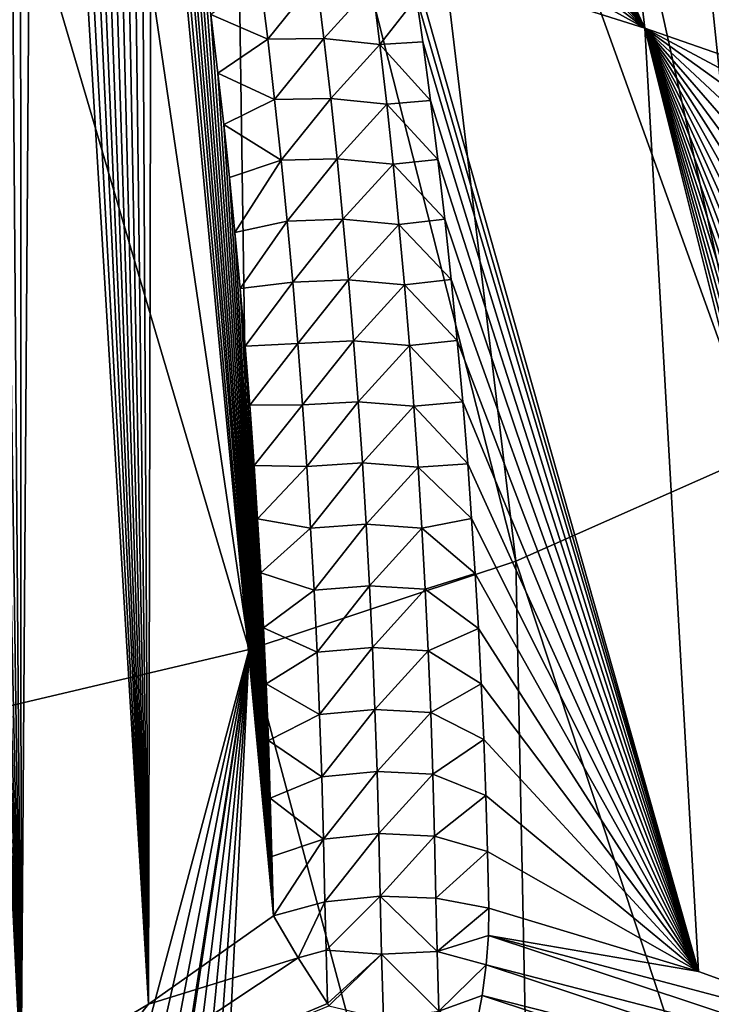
# Model space of a CAD drawing. Header units: metres. Extents: x -109 to 109, y -452 to 89.
# Tile 426 of 656: x 83 to 89, y -47 to -39. Entities that reach past the tile are written whole.
import ezdxf

# ---------------------------------------------------------------- set-up
doc = ezdxf.new("R2010")
doc.units = ezdxf.units.M
doc.layers.add('solid_k244270000c71_000_01_01', color=7, linetype='CONTINUOUS')

msp = doc.modelspace()

# ---------------------------------------------------------------- linework, layer by layer
at = {"layer": 'solid_k244270000c71_000_01_01'}
for points in [[(82.094849, -48.424351, 59.660351), (83.193497, -47.888908, 59.756741), (82.230133, -28.079182, 44.385303)], [(83.193497, -47.888908, 59.756741), (82.395798, -28.497026, 44.770954), (82.230133, -28.079182, 44.385303)], [(83.193497, -47.888908, 59.756741), (82.56205, -28.936354, 45.17532), (82.395798, -28.497026, 44.770954)], [(83.193497, -47.888908, 59.756741), (82.686806, -29.281778, 45.492142), (82.56205, -28.936354, 45.17532)], [(83.193497, -47.888908, 59.756741), (82.811523, -29.641489, 45.821014), (82.686806, -29.281778, 45.492142)], [(83.193497, -47.888908, 59.756741), (82.936333, -30.014673, 46.1614), (82.811523, -29.641489, 45.821014)], [(83.193497, -47.888908, 59.756741), (83.060883, -30.403023, 46.514423), (82.936333, -30.014673, 46.1614)], [(83.193497, -47.888908, 59.756741), (83.184921, -30.807961, 46.88102), (83.060883, -30.403023, 46.514423)], [(88.514854, -38.917656, 52.655231), (87.62114, -31.367163, 45.478737), (84.637543, -30.517948, 46.629204)], [(84.779869, -30.927914, 47.002647), (88.514854, -38.917656, 52.655231), (84.637543, -30.517948, 46.629204)], [(83.193497, -47.888908, 59.756741), (83.308708, -31.228159, 47.26033), (83.184921, -30.807961, 46.88102)], [(84.779869, -30.927914, 47.002647), (84.915894, -31.337976, 47.375061), (88.514854, -38.917656, 52.655231)], [(83.193497, -47.888908, 59.756741), (84.278717, -47.246174, 59.869385), (83.308708, -31.228159, 47.26033)], [(84.278717, -47.246174, 59.869385), (83.431923, -31.66503, 47.653244), (83.308708, -31.228159, 47.26033)], [(84.915894, -31.337976, 47.375061), (85.051018, -31.764126, 47.76078), (88.514854, -38.917656, 52.655231)], [(90.392586, -39.159996, 51.232338), (90.381889, -38.755814, 50.843975), (87.62114, -31.367163, 45.478737)], [(90.40419, -39.575085, 51.626019), (90.392586, -39.159996, 51.232338), (87.62114, -31.367163, 45.478737)], [(88.514854, -38.917656, 52.655231), (90.40419, -39.575085, 51.626019), (87.62114, -31.367163, 45.478737)], [(84.278717, -47.246174, 59.869385), (83.554077, -32.120728, 48.061131), (83.431923, -31.66503, 47.653244)], [(91.339912, -41.460087, 13.406374), (88.41748, -32.292053, 9.348413), (89.369064, -31.634766, 10.28712)], [(85.051018, -31.764126, 47.76078), (85.18528, -32.205479, 48.158417), (88.514854, -38.917656, 52.655231)], [(84.278717, -47.246174, 59.869385), (83.651184, -32.498367, 48.397919), (83.554077, -32.120728, 48.061131)], [(85.18528, -32.205479, 48.158417), (85.318352, -32.663624, 48.569454), (88.514854, -38.917656, 52.655231)], [(89.495529, -42.545303, 11.878214), (87.364227, -32.896179, 8.485635), (88.41748, -32.292053, 9.348413)], [(91.339912, -41.460087, 13.406374), (89.495529, -42.545303, 11.878214), (88.41748, -32.292053, 9.348413)], [(84.278717, -47.246174, 59.869385), (83.74778, -32.887409, 48.743866), (83.651184, -32.498367, 48.397919)], [(85.318352, -32.663624, 48.569454), (85.44989, -33.140282, 48.995449), (88.514854, -38.917656, 52.655231)], [(84.278717, -47.246174, 59.869385), (83.843513, -33.289196, 49.099781), (83.74778, -32.887409, 48.743866)], [(89.495529, -42.545303, 11.878214), (86.218277, -33.441986, 7.706139), (87.364227, -32.896179, 8.485635)], [(85.44989, -33.140282, 48.995449), (85.558189, -33.551975, 49.361942), (88.514854, -38.917656, 52.655231)], [(84.278717, -47.246174, 59.869385), (83.938034, -33.705078, 49.466465), (83.843513, -33.289196, 49.099781)], [(87.416039, -43.466736, 10.562274), (84.989403, -33.924824, 7.016579), (86.218277, -33.441986, 7.706139)], [(89.495529, -42.545303, 11.878214), (87.416039, -43.466736, 10.562274), (86.218277, -33.441986, 7.706139)], [(85.558189, -33.551975, 49.361942), (85.665337, -33.975853, 49.737503), (88.514854, -38.917656, 52.655231)], [(84.278717, -47.246174, 59.869385), (84.031464, -34.134697, 49.843697), (83.938034, -33.705078, 49.466465)], [(85.14035, -44.220341, 9.486015), (83.68811, -34.340561, 6.422843), (84.989403, -33.924824, 7.016579)], [(87.416039, -43.466736, 10.562274), (85.14035, -44.220341, 9.486015), (84.989403, -33.924824, 7.016579)], [(85.665337, -33.975853, 49.737503), (85.771095, -34.413036, 50.123123), (88.514854, -38.917656, 52.655231)], [(84.278717, -47.246174, 59.869385), (84.124031, -34.577209, 50.230949), (84.031464, -34.134697, 49.843697)], [(85.14035, -44.220341, 9.486015), (82.325485, -34.685658, 5.929994), (83.68811, -34.340561, 6.422843)], [(85.771095, -34.413036, 50.123123), (85.875198, -34.86475, 50.519875), (88.514854, -38.917656, 52.655231)], [(84.278717, -47.246174, 59.869385), (84.215256, -35.034321, 50.629204), (84.124031, -34.577209, 50.230949)], [(85.14035, -44.220341, 9.486015), (82.709366, -44.792572, 8.668781), (82.325485, -34.685658, 5.929994)], [(85.875198, -34.86475, 50.519875), (85.977356, -35.33223, 50.928802), (88.514854, -38.917656, 52.655231)], [(84.278717, -47.246174, 59.869385), (84.304665, -35.507744, 51.039444), (84.215256, -35.034321, 50.629204)], [(85.977356, -35.33223, 50.928802), (86.077835, -35.816628, 51.350468), (88.514854, -38.917656, 52.655231)], [(84.278717, -47.246174, 59.869385), (85.346046, -46.491802, 59.997219), (84.304665, -35.507744, 51.039444)], [(85.346046, -46.491802, 59.997219), (84.392212, -35.997868, 51.461891), (84.304665, -35.507744, 51.039444)], [(86.077835, -35.816628, 51.350468), (86.170441, -36.285683, 51.756538), (88.514854, -38.917656, 52.655231)], [(85.346046, -46.491802, 59.997219), (84.478439, -36.503002, 51.895569), (84.392212, -35.997868, 51.461891)], [(86.170441, -36.285683, 51.756538), (86.260841, -36.767952, 52.171844), (88.514854, -38.917656, 52.655231)], [(85.346046, -46.491802, 59.997219), (84.54882, -36.93671, 52.266205), (84.478439, -36.503002, 51.895569)], [(86.260841, -36.767952, 52.171844), (86.348412, -37.262287, 52.595322), (88.514854, -38.917656, 52.655231)], [(85.346046, -46.491802, 59.997219), (84.617432, -37.383255, 52.645874), (84.54882, -36.93671, 52.266205)], [(86.348412, -37.262287, 52.595322), (86.432533, -37.767529, 53.025944), (88.514854, -38.917656, 52.655231)], [(85.346046, -46.491802, 59.997219), (84.683861, -37.843792, 53.03516), (84.617432, -37.383255, 52.645874)], [(86.432533, -37.767529, 53.025944), (86.513451, -38.286137, 53.465599), (88.514854, -38.917656, 52.655231)], [(85.346046, -46.491802, 59.997219), (84.748596, -38.316929, 53.433277), (84.683861, -37.843792, 53.03516)], [(88.974243, -46.966763, 59.262623), (88.514854, -38.917656, 52.655231), (86.513451, -38.286137, 53.465599)], [(86.568275, -38.657475, 53.778812), (88.974243, -46.966763, 59.262623), (86.513451, -38.286137, 53.465599)], [(85.346046, -46.491802, 59.997219), (84.811829, -38.802162, 53.839951), (84.748596, -38.316929, 53.433277)], [(85.2341, -38.497444, 53.804794), (84.811829, -38.802162, 53.839951), (85.297394, -39.012196, 54.236664)], [(85.2341, -38.497444, 53.804794), (85.297394, -39.012196, 54.236664), (85.714333, -38.494343, 53.879246)], [(85.297394, -39.012196, 54.236664), (85.776573, -39.005745, 54.310368), (85.714333, -38.494343, 53.879246)], [(86.193031, -38.549309, 53.854248), (85.714333, -38.494343, 53.879246), (85.776573, -39.005745, 54.310368)], [(86.193031, -38.549309, 53.854248), (85.776573, -39.005745, 54.310368), (86.254883, -39.058056, 54.285217)], [(86.193031, -38.549309, 53.854248), (86.254883, -39.058056, 54.285217), (86.568275, -38.657475, 53.778812)], [(86.254883, -39.058056, 54.285217), (86.621399, -39.034698, 54.095604), (86.568275, -38.657475, 53.778812)], [(86.568275, -38.657475, 53.778812), (86.621399, -39.034698, 54.095604), (88.974243, -46.966763, 59.262623)], [(85.346046, -46.491802, 59.997219), (84.872993, -39.301277, 54.256119), (84.811829, -38.802162, 53.839951)], [(85.297394, -39.012196, 54.236664), (84.811829, -38.802162, 53.839951), (84.872993, -39.301277, 54.256119)], [(90.414467, -39.930187, 51.958878), (90.40419, -39.575085, 51.626019), (88.514854, -38.917656, 52.655231)], [(90.425209, -40.291805, 52.294239), (90.414467, -39.930187, 51.958878), (88.514854, -38.917656, 52.655231)], [(90.438057, -40.713573, 52.680908), (90.425209, -40.291805, 52.294239), (88.514854, -38.917656, 52.655231)], [(90.451408, -41.141064, 53.067997), (90.438057, -40.713573, 52.680908), (88.514854, -38.917656, 52.655231)], [(90.465248, -41.572723, 53.45401), (90.451408, -41.141064, 53.067997), (88.514854, -38.917656, 52.655231)], [(90.479607, -42.00819, 53.838539), (90.465248, -41.572723, 53.45401), (88.514854, -38.917656, 52.655231)], [(90.49456, -42.450054, 54.223812), (90.479607, -42.00819, 53.838539), (88.514854, -38.917656, 52.655231)], [(90.510025, -42.897778, 54.609314), (90.49456, -42.450054, 54.223812), (88.514854, -38.917656, 52.655231)], [(90.525917, -43.350552, 54.994312), (90.510025, -42.897778, 54.609314), (88.514854, -38.917656, 52.655231)], [(90.542168, -43.807552, 55.378082), (90.525917, -43.350552, 54.994312), (88.514854, -38.917656, 52.655231)], [(90.558716, -44.267948, 55.759922), (90.542168, -43.807552, 55.378082), (88.514854, -38.917656, 52.655231)], [(90.575508, -44.731003, 56.139214), (90.558716, -44.267948, 55.759922), (88.514854, -38.917656, 52.655231)], [(90.592613, -45.197491, 56.516552), (90.575508, -44.731003, 56.139214), (88.514854, -38.917656, 52.655231)], [(90.610046, -45.667767, 56.892181), (90.592613, -45.197491, 56.516552), (88.514854, -38.917656, 52.655231)], [(90.627815, -46.141842, 57.266068), (90.610046, -45.667767, 56.892181), (88.514854, -38.917656, 52.655231)], [(90.645912, -46.61972, 57.63818), (90.627815, -46.141842, 57.266068), (88.514854, -38.917656, 52.655231)], [(90.664322, -47.10141, 58.008484), (90.645912, -46.61972, 57.63818), (88.514854, -38.917656, 52.655231)], [(90.683044, -47.586914, 58.376957), (90.664322, -47.10141, 58.008484), (88.514854, -38.917656, 52.655231)], [(88.974243, -46.966763, 59.262623), (90.683044, -47.586914, 58.376957), (88.514854, -38.917656, 52.655231)], [(85.297394, -39.012196, 54.236664), (84.872993, -39.301277, 54.256119), (85.356659, -39.528511, 54.667297)], [(85.297394, -39.012196, 54.236664), (85.356659, -39.528511, 54.667297), (85.776573, -39.005745, 54.310368)], [(85.356659, -39.528511, 54.667297), (85.834862, -39.518719, 54.74015), (85.776573, -39.005745, 54.310368)], [(86.254883, -39.058056, 54.285217), (85.776573, -39.005745, 54.310368), (85.834862, -39.518719, 54.74015)], [(86.254883, -39.058056, 54.285217), (85.834862, -39.518719, 54.74015), (86.312805, -39.568398, 54.714752)], [(86.254883, -39.058056, 54.285217), (86.687927, -39.534794, 54.513439), (86.621399, -39.034698, 54.095604)], [(86.254883, -39.058056, 54.285217), (86.312805, -39.568398, 54.714752), (86.687927, -39.534794, 54.513439)], [(86.621399, -39.034698, 54.095604), (86.687927, -39.534794, 54.513439), (88.974243, -46.966763, 59.262623)], [(85.346046, -46.491802, 59.997219), (84.923355, -39.741482, 54.621098), (84.872993, -39.301277, 54.256119)], [(85.356659, -39.528511, 54.667297), (84.872993, -39.301277, 54.256119), (84.923355, -39.741482, 54.621098)], [(85.356659, -39.528511, 54.667297), (84.923355, -39.741482, 54.621098), (85.411987, -40.046368, 55.096657)], [(85.356659, -39.528511, 54.667297), (85.411987, -40.046368, 55.096657), (85.834862, -39.518719, 54.74015)], [(85.411987, -40.046368, 55.096657), (85.889275, -40.033249, 55.168556), (85.834862, -39.518719, 54.74015)], [(86.312805, -39.568398, 54.714752), (85.834862, -39.518719, 54.74015), (85.889275, -40.033249, 55.168556)], [(86.312805, -39.568398, 54.714752), (85.889275, -40.033249, 55.168556), (86.366867, -40.080318, 55.142811)], [(86.312805, -39.568398, 54.714752), (86.750732, -40.040504, 54.933498), (86.687927, -39.534794, 54.513439)], [(86.312805, -39.568398, 54.714752), (86.366867, -40.080318, 55.142811), (86.750732, -40.040504, 54.933498)], [(86.687927, -39.534794, 54.513439), (86.750732, -40.040504, 54.933498), (88.974243, -46.966763, 59.262623)], [(85.346046, -46.491802, 59.997219), (84.971428, -40.194309, 54.99432), (84.923355, -39.741482, 54.621098)], [(85.411987, -40.046368, 55.096657), (84.923355, -39.741482, 54.621098), (84.971428, -40.194309, 54.99432)], [(85.411987, -40.046368, 55.096657), (84.971428, -40.194309, 54.99432), (85.017334, -40.66082, 55.376625)], [(85.411987, -40.046368, 55.096657), (85.017334, -40.66082, 55.376625), (85.463425, -40.56575, 55.5247)], [(85.411987, -40.046368, 55.096657), (85.463425, -40.56575, 55.5247), (85.889275, -40.033249, 55.168556)], [(85.463425, -40.56575, 55.5247), (85.939865, -40.549324, 55.595558), (85.889275, -40.033249, 55.168556)], [(86.366867, -40.080318, 55.142811), (85.889275, -40.033249, 55.168556), (85.939865, -40.549324, 55.595558)], [(86.366867, -40.080318, 55.142811), (86.809387, -40.549297, 55.353668), (86.750732, -40.040504, 54.933498)], [(86.750732, -40.040504, 54.933498), (86.809387, -40.549297, 55.353668), (88.974243, -46.966763, 59.262623)], [(86.366867, -40.080318, 55.142811), (85.939865, -40.549324, 55.595558), (86.417145, -40.593807, 55.569378)], [(86.366867, -40.080318, 55.142811), (86.417145, -40.593807, 55.569378), (86.809387, -40.549297, 55.353668)], [(85.346046, -46.491802, 59.997219), (85.017334, -40.66082, 55.376625), (84.971428, -40.194309, 54.99432)], [(85.463425, -40.56575, 55.5247), (85.017334, -40.66082, 55.376625), (85.061897, -41.140774, 55.768372)], [(85.463425, -40.56575, 55.5247), (85.061897, -41.140774, 55.768372), (85.511032, -41.086643, 55.951397)], [(85.463425, -40.56575, 55.5247), (85.511032, -41.086643, 55.951397), (85.939865, -40.549324, 55.595558)], [(85.511032, -41.086643, 55.951397), (85.986687, -41.066925, 56.021122), (85.939865, -40.549324, 55.595558)], [(86.417145, -40.593807, 55.569378), (85.939865, -40.549324, 55.595558), (85.986687, -41.066925, 56.021122)], [(86.417145, -40.593807, 55.569378), (86.863998, -41.062916, 55.775398), (86.809387, -40.549297, 55.353668)], [(86.809387, -40.549297, 55.353668), (86.863998, -41.062916, 55.775398), (88.974243, -46.966763, 59.262623)], [(85.346046, -46.491802, 59.997219), (85.061897, -41.140774, 55.768372), (85.017334, -40.66082, 55.376625)], [(86.417145, -40.593807, 55.569378), (85.986687, -41.066925, 56.021122), (86.463676, -41.108852, 55.994419)], [(86.417145, -40.593807, 55.569378), (86.463676, -41.108852, 55.994419), (86.863998, -41.062916, 55.775398)], [(85.511032, -41.086643, 55.951397), (85.554848, -41.609024, 56.37672), (85.986687, -41.066925, 56.021122)], [(85.554848, -41.609024, 56.37672), (86.029793, -41.58604, 56.445225), (85.986687, -41.066925, 56.021122)], [(86.463676, -41.108852, 55.994419), (85.986687, -41.066925, 56.021122), (86.029793, -41.58604, 56.445225)], [(86.463676, -41.108852, 55.994419), (86.914711, -41.582901, 56.199848), (86.863998, -41.062916, 55.775398)], [(86.863998, -41.062916, 55.775398), (86.914711, -41.582901, 56.199848), (88.974243, -46.966763, 59.262623)], [(85.511032, -41.086643, 55.951397), (85.061897, -41.140774, 55.768372), (85.104599, -41.632954, 56.168259)], [(85.346046, -46.491802, 59.997219), (85.104599, -41.632954, 56.168259), (85.061897, -41.140774, 55.768372)], [(85.511032, -41.086643, 55.951397), (85.104599, -41.632954, 56.168259), (85.554848, -41.609024, 56.37672)], [(86.463676, -41.108852, 55.994419), (86.029793, -41.58604, 56.445225), (86.506516, -41.625439, 56.417912)], [(86.463676, -41.108852, 55.994419), (86.506516, -41.625439, 56.417912), (86.914711, -41.582901, 56.199848)], [(85.554848, -41.609024, 56.37672), (85.594933, -42.132877, 56.800636), (86.029793, -41.58604, 56.445225)], [(85.594933, -42.132877, 56.800636), (86.069221, -42.106651, 56.867836), (86.029793, -41.58604, 56.445225)], [(86.506516, -41.625439, 56.417912), (86.029793, -41.58604, 56.445225), (86.069221, -42.106651, 56.867836)], [(86.506516, -41.625439, 56.417912), (86.961418, -42.10815, 56.625996), (86.914711, -41.582901, 56.199848)], [(86.914711, -41.582901, 56.199848), (86.961418, -42.10815, 56.625996), (88.974243, -46.966763, 59.262623)], [(85.554848, -41.609024, 56.37672), (85.104599, -41.632954, 56.168259), (85.144814, -42.136116, 56.574909)], [(85.346046, -46.491802, 59.997219), (85.144814, -42.136116, 56.574909), (85.104599, -41.632954, 56.168259)], [(85.554848, -41.609024, 56.37672), (85.144814, -42.136116, 56.574909), (85.594933, -42.132877, 56.800636)], [(86.506516, -41.625439, 56.417912), (86.069221, -42.106651, 56.867836), (86.545715, -42.143555, 56.839832)], [(86.506516, -41.625439, 56.417912), (86.545715, -42.143555, 56.839832), (86.961418, -42.10815, 56.625996)], [(85.594933, -42.132877, 56.800636), (85.144814, -42.136116, 56.574909), (85.181953, -42.649021, 56.986942)], [(85.346046, -46.491802, 59.997219), (85.181953, -42.649021, 56.986942), (85.144814, -42.136116, 56.574909)], [(85.594933, -42.132877, 56.800636), (85.181953, -42.649021, 56.986942), (85.631325, -42.658192, 57.223114)], [(85.594933, -42.132877, 56.800636), (85.631325, -42.658192, 57.223114), (86.069221, -42.106651, 56.867836)], [(85.631325, -42.658192, 57.223114), (86.105034, -42.62875, 57.288929), (86.069221, -42.106651, 56.867836)], [(86.545715, -42.143555, 56.839832), (86.069221, -42.106651, 56.867836), (86.105034, -42.62875, 57.288929)], [(86.545715, -42.143555, 56.839832), (86.105034, -42.62875, 57.288929), (86.581314, -42.663185, 57.260159)], [(86.545715, -42.143555, 56.839832), (87.004028, -42.637539, 57.05283), (86.961418, -42.10815, 56.625996)], [(86.545715, -42.143555, 56.839832), (86.581314, -42.663185, 57.260159), (87.004028, -42.637539, 57.05283)], [(86.961418, -42.10815, 56.625996), (87.004028, -42.637539, 57.05283), (88.974243, -46.966763, 59.262623)], [(90.351044, -52.362946, 15.43154), (87.416039, -43.466736, 10.562274), (89.495529, -42.545303, 11.878214)], [(85.346046, -46.491802, 59.997219), (85.211449, -43.104832, 57.3508), (85.181953, -42.649021, 56.986942)], [(85.631325, -42.658192, 57.223114), (85.181953, -42.649021, 56.986942), (85.211449, -43.104832, 57.3508)], [(85.631325, -42.658192, 57.223114), (85.211449, -43.104832, 57.3508), (85.66407, -43.184944, 57.644119)], [(85.631325, -42.658192, 57.223114), (85.66407, -43.184944, 57.644119), (86.105034, -42.62875, 57.288929)], [(85.66407, -43.184944, 57.644119), (86.13726, -43.152313, 57.708477), (86.105034, -42.62875, 57.288929)], [(86.581314, -42.663185, 57.260159), (86.105034, -42.62875, 57.288929), (86.13726, -43.152313, 57.708477)], [(86.581314, -42.663185, 57.260159), (86.13726, -43.152313, 57.708477), (86.613358, -43.184319, 57.678856)], [(86.581314, -42.663185, 57.260159), (87.037895, -43.103256, 57.426109), (87.004028, -42.637539, 57.05283)], [(86.581314, -42.663185, 57.260159), (86.613358, -43.184319, 57.678856), (87.037895, -43.103256, 57.426109)], [(87.004028, -42.637539, 57.05283), (87.037895, -43.103256, 57.426109), (88.974243, -46.966763, 59.262623)], [(85.346046, -46.491802, 59.997219), (85.237961, -43.566822, 57.717331), (85.211449, -43.104832, 57.3508)], [(85.66407, -43.184944, 57.644119), (85.211449, -43.104832, 57.3508), (85.237961, -43.566822, 57.717331)], [(85.66407, -43.184944, 57.644119), (85.693192, -43.713123, 58.063637), (86.13726, -43.152313, 57.708477)], [(85.693192, -43.713123, 58.063637), (86.165932, -43.677334, 58.126457), (86.13726, -43.152313, 57.708477)], [(86.613358, -43.184319, 57.678856), (86.13726, -43.152313, 57.708477), (86.165932, -43.677334, 58.126457)], [(86.613358, -43.184319, 57.678856), (87.06852, -43.570595, 57.798595), (87.037895, -43.103256, 57.426109)], [(87.037895, -43.103256, 57.426109), (87.06852, -43.570595, 57.798595), (88.974243, -46.966763, 59.262623)], [(85.66407, -43.184944, 57.644119), (85.237961, -43.566822, 57.717331), (85.693192, -43.713123, 58.063637)], [(86.613358, -43.184319, 57.678856), (86.165932, -43.677334, 58.126457), (86.641876, -43.706944, 58.095917)], [(86.613358, -43.184319, 57.678856), (86.641876, -43.706944, 58.095917), (87.06852, -43.570595, 57.798595)], [(87.621178, -53.464222, 13.920864), (85.14035, -44.220341, 9.486015), (87.416039, -43.466736, 10.562274)], [(90.351044, -52.362946, 15.43154), (87.621178, -53.464222, 13.920864), (87.416039, -43.466736, 10.562274)], [(85.346046, -46.491802, 59.997219), (85.262009, -44.03603, 58.087654), (85.237961, -43.566822, 57.717331)], [(85.693192, -43.713123, 58.063637), (85.237961, -43.566822, 57.717331), (85.262009, -44.03603, 58.087654)], [(86.641876, -43.706944, 58.095917), (87.095909, -44.040249, 58.170864), (87.06852, -43.570595, 57.798595)], [(87.06852, -43.570595, 57.798595), (87.095909, -44.040249, 58.170864), (88.974243, -46.966763, 59.262623)], [(85.693192, -43.713123, 58.063637), (85.718719, -44.24271, 58.48164), (86.165932, -43.677334, 58.126457)], [(85.718719, -44.24271, 58.48164), (86.191078, -44.203796, 58.542854), (86.165932, -43.677334, 58.126457)], [(86.641876, -43.706944, 58.095917), (86.165932, -43.677334, 58.126457), (86.191078, -44.203796, 58.542854)], [(85.693192, -43.713123, 58.063637), (85.262009, -44.03603, 58.087654), (85.718719, -44.24271, 58.48164)], [(86.641876, -43.706944, 58.095917), (86.191078, -44.203796, 58.542854), (86.666885, -44.231045, 58.511314)], [(86.641876, -43.706944, 58.095917), (86.666885, -44.231045, 58.511314), (87.095909, -44.040249, 58.170864)], [(85.346046, -46.491802, 59.997219), (85.28363, -44.512547, 58.461849), (85.262009, -44.03603, 58.087654)], [(85.718719, -44.24271, 58.48164), (85.262009, -44.03603, 58.087654), (85.28363, -44.512547, 58.461849)], [(86.666885, -44.231045, 58.511314), (87.120033, -44.512531, 58.543148), (87.095909, -44.040249, 58.170864)], [(87.095909, -44.040249, 58.170864), (87.120033, -44.512531, 58.543148), (88.974243, -46.966763, 59.262623)], [(83.404076, -50.689713, 10.890937), (82.709366, -44.792572, 8.668781), (85.14035, -44.220341, 9.486015)], [(83.575569, -51.121033, 11.110837), (83.404076, -50.689713, 10.890937), (85.14035, -44.220341, 9.486015)], [(83.747635, -51.572269, 11.341606), (83.575569, -51.121033, 11.110837), (85.14035, -44.220341, 9.486015)], [(83.919884, -52.04549, 11.584183), (83.747635, -51.572269, 11.341606), (85.14035, -44.220341, 9.486015)], [(83.941856, -52.107258, 11.61592), (83.919884, -52.04549, 11.584183), (85.14035, -44.220341, 9.486015)], [(84.09243, -52.539032, 11.838307), (83.941856, -52.107258, 11.61592), (85.14035, -44.220341, 9.486015)], [(84.274612, -53.083996, 12.120094), (84.09243, -52.539032, 11.838307), (85.14035, -44.220341, 9.486015)], [(84.456314, -53.656559, 12.417188), (84.274612, -53.083996, 12.120094), (85.14035, -44.220341, 9.486015)], [(84.637535, -54.254856, 12.729357), (84.456314, -53.656559, 12.417188), (85.14035, -44.220341, 9.486015)], [(87.621178, -53.464222, 13.920864), (84.637535, -54.254856, 12.729357), (85.14035, -44.220341, 9.486015)], [(85.718719, -44.24271, 58.48164), (85.28363, -44.512547, 58.461849), (85.740669, -44.773689, 58.898102)], [(85.718719, -44.24271, 58.48164), (85.740669, -44.773689, 58.898102), (86.191078, -44.203796, 58.542854)], [(85.740669, -44.773689, 58.898102), (86.212708, -44.731682, 58.957642), (86.191078, -44.203796, 58.542854)], [(86.666885, -44.231045, 58.511314), (86.191078, -44.203796, 58.542854), (86.212708, -44.731682, 58.957642)], [(86.666885, -44.231045, 58.511314), (86.212708, -44.731682, 58.957642), (86.688423, -44.756611, 58.925037)], [(86.666885, -44.231045, 58.511314), (86.688423, -44.756611, 58.925037), (87.120033, -44.512531, 58.543148)], [(85.346046, -46.491802, 59.997219), (85.302849, -44.996376, 58.839909), (85.28363, -44.512547, 58.461849)], [(85.740669, -44.773689, 58.898102), (85.28363, -44.512547, 58.461849), (85.302849, -44.996376, 58.839909)], [(86.688423, -44.756611, 58.925037), (87.140877, -44.98745, 58.915432), (87.120033, -44.512531, 58.543148)], [(87.120033, -44.512531, 58.543148), (87.140877, -44.98745, 58.915432), (88.974243, -46.966763, 59.262623)], [(85.740669, -44.773689, 58.898102), (85.302849, -44.996376, 58.839909), (85.759071, -45.306046, 59.313007)], [(85.740669, -44.773689, 58.898102), (85.759071, -45.306046, 59.313007), (86.212708, -44.731682, 58.957642)], [(85.759071, -45.306046, 59.313007), (86.230858, -45.260983, 59.3708), (86.212708, -44.731682, 58.957642)], [(86.688423, -44.756611, 58.925037), (86.212708, -44.731682, 58.957642), (86.230858, -45.260983, 59.3708)], [(86.688423, -44.756611, 58.925037), (86.230858, -45.260983, 59.3708), (86.706497, -45.28363, 59.337059)], [(86.688423, -44.756611, 58.925037), (86.706497, -45.28363, 59.337059), (87.140877, -44.98745, 58.915432)], [(83.404076, -50.689713, 10.890937), (83.176735, -50.143002, 10.613376), (82.709366, -44.792572, 8.668781)], [(85.346046, -46.491802, 59.997219), (85.319649, -45.487526, 59.221828), (85.302849, -44.996376, 58.839909)], [(85.759071, -45.306046, 59.313007), (85.302849, -44.996376, 58.839909), (85.319649, -45.487526, 59.221828)], [(86.706497, -45.28363, 59.337059), (87.158417, -45.465004, 59.287689), (87.140877, -44.98745, 58.915432)], [(87.140877, -44.98745, 58.915432), (87.158417, -45.465004, 59.287689), (88.974243, -46.966763, 59.262623)], [(85.759071, -45.306046, 59.313007), (85.773949, -45.839767, 59.726326), (86.230858, -45.260983, 59.3708)], [(85.773949, -45.839767, 59.726326), (86.245544, -45.791683, 59.782314), (86.230858, -45.260983, 59.3708)], [(86.706497, -45.28363, 59.337059), (86.230858, -45.260983, 59.3708), (86.245544, -45.791683, 59.782314)], [(86.706497, -45.28363, 59.337059), (86.245544, -45.791683, 59.782314), (86.721138, -45.812092, 59.747364)], [(86.706497, -45.28363, 59.337059), (86.721138, -45.812092, 59.747364), (87.158417, -45.465004, 59.287689)], [(85.759071, -45.306046, 59.313007), (85.319649, -45.487526, 59.221828), (85.773949, -45.839767, 59.726326)], [(85.346046, -46.491802, 59.997219), (85.334045, -45.986, 59.607601), (85.319649, -45.487526, 59.221828)], [(85.773949, -45.839767, 59.726326), (85.319649, -45.487526, 59.221828), (85.334045, -45.986, 59.607601)], [(86.721138, -45.812092, 59.747364), (87.17263, -45.945194, 59.659893), (87.158417, -45.465004, 59.287689)], [(87.158417, -45.465004, 59.287689), (87.17263, -45.945194, 59.659893), (88.974243, -46.966763, 59.262623)], [(85.773949, -45.839767, 59.726326), (85.334045, -45.986, 59.607601), (85.346046, -46.491802, 59.997219)], [(85.773949, -45.839767, 59.726326), (85.346046, -46.491802, 59.997219), (85.785309, -46.374832, 60.138042)], [(85.773949, -45.839767, 59.726326), (85.785309, -46.374832, 60.138042), (86.245544, -45.791683, 59.782314)], [(85.785309, -46.374832, 60.138042), (86.256783, -46.323769, 60.192154), (86.245544, -45.791683, 59.782314)], [(86.721138, -45.812092, 59.747364), (86.245544, -45.791683, 59.782314), (86.256783, -46.323769, 60.192154)], [(86.721138, -45.812092, 59.747364), (86.256783, -46.323769, 60.192154), (86.732368, -46.341976, 60.155933)], [(86.721138, -45.812092, 59.747364), (86.732368, -46.341976, 60.155933), (87.17263, -45.945194, 59.659893)], [(86.732368, -46.341976, 60.155933), (87.183487, -46.428024, 60.032021), (87.17263, -45.945194, 59.659893)], [(87.17263, -45.945194, 59.659893), (87.183487, -46.428024, 60.032021), (88.974243, -46.966763, 59.262623)], [(85.556198, -46.852303, 60.317825), (85.785309, -46.374832, 60.138042), (85.346046, -46.491802, 59.997219)], [(85.556198, -46.852303, 60.317825), (85.79496, -46.785053, 60.379509), (85.785309, -46.374832, 60.138042)], [(85.79496, -46.785053, 60.379509), (86.256783, -46.323769, 60.192154), (85.785309, -46.374832, 60.138042)], [(86.268684, -46.819183, 60.470734), (86.256783, -46.323769, 60.192154), (85.79496, -46.785053, 60.379509)], [(86.74324, -46.797989, 60.41658), (86.732368, -46.341976, 60.155933), (86.256783, -46.323769, 60.192154)], [(86.74324, -46.797989, 60.41658), (86.256783, -46.323769, 60.192154), (86.268684, -46.819183, 60.470734)], [(86.74324, -46.797989, 60.41658), (87.183487, -46.428024, 60.032021), (86.732368, -46.341976, 60.155933)], [(86.74324, -46.797989, 60.41658), (87.181747, -46.660397, 60.186935), (87.183487, -46.428024, 60.032021)], [(87.181747, -46.660397, 60.186935), (88.974243, -46.966763, 59.262623), (87.183487, -46.428024, 60.032021)], [(85.556198, -46.852303, 60.317825), (85.346046, -46.491802, 59.997219), (84.278717, -47.246174, 59.869385)], [(86.74324, -46.797989, 60.41658), (87.162323, -46.90974, 60.311478), (87.181747, -46.660397, 60.186935)], [(87.181747, -46.660397, 60.186935), (87.162323, -46.90974, 60.311478), (90.678429, -47.818329, 58.533218)], [(87.181747, -46.660397, 60.186935), (90.683044, -47.586914, 58.376957), (88.974243, -46.966763, 59.262623)], [(87.181747, -46.660397, 60.186935), (90.678429, -47.818329, 58.533218), (90.683044, -47.586914, 58.376957)], [(85.556198, -46.852303, 60.317825), (85.807663, -47.242344, 60.513924), (85.79496, -46.785053, 60.379509)], [(86.268684, -46.819183, 60.470734), (85.79496, -46.785053, 60.379509), (85.807663, -47.242344, 60.513924)], [(83.518417, -48.20512, 60.067581), (85.556198, -46.852303, 60.317825), (84.278717, -47.246174, 59.869385)], [(83.518417, -48.20512, 60.067581), (85.807663, -47.242344, 60.513924), (85.556198, -46.852303, 60.317825)], [(85.820107, -47.260876, 60.520073), (86.268684, -46.819183, 60.470734), (85.807663, -47.242344, 60.513924)], [(85.820107, -47.260876, 60.520073), (86.285416, -47.372841, 60.59866), (86.268684, -46.819183, 60.470734)], [(86.758415, -47.307049, 60.545536), (86.74324, -46.797989, 60.41658), (86.268684, -46.819183, 60.470734)], [(86.758415, -47.307049, 60.545536), (86.268684, -46.819183, 60.470734), (86.285416, -47.372841, 60.59866)], [(86.758415, -47.307049, 60.545536), (87.162323, -46.90974, 60.311478), (86.74324, -46.797989, 60.41658)], [(86.758415, -47.307049, 60.545536), (87.126602, -47.171539, 60.402782), (87.162323, -46.90974, 60.311478)], [(87.162323, -46.90974, 60.311478), (87.126602, -47.171539, 60.402782), (90.652641, -48.065586, 58.660778)], [(87.162323, -46.90974, 60.311478), (90.652641, -48.065586, 58.660778), (90.678429, -47.818329, 58.533218)], [(86.758415, -47.307049, 60.545536), (87.075294, -47.440536, 60.458988), (87.126602, -47.171539, 60.402782)], [(87.126602, -47.171539, 60.402782), (87.075294, -47.440536, 60.458988), (90.605225, -48.32349, 58.75761)], [(87.126602, -47.171539, 60.402782), (90.605225, -48.32349, 58.75761), (90.652641, -48.065586, 58.660778)], [(83.518417, -48.20512, 60.067581), (84.278717, -47.246174, 59.869385), (83.193497, -47.888908, 59.756741)], [(83.518417, -48.20512, 60.067581), (85.820107, -47.260876, 60.520073), (85.807663, -47.242344, 60.513924)]]:
    msp.add_3dface(points, dxfattribs=at)

doc.saveas('drawing.dxf')
